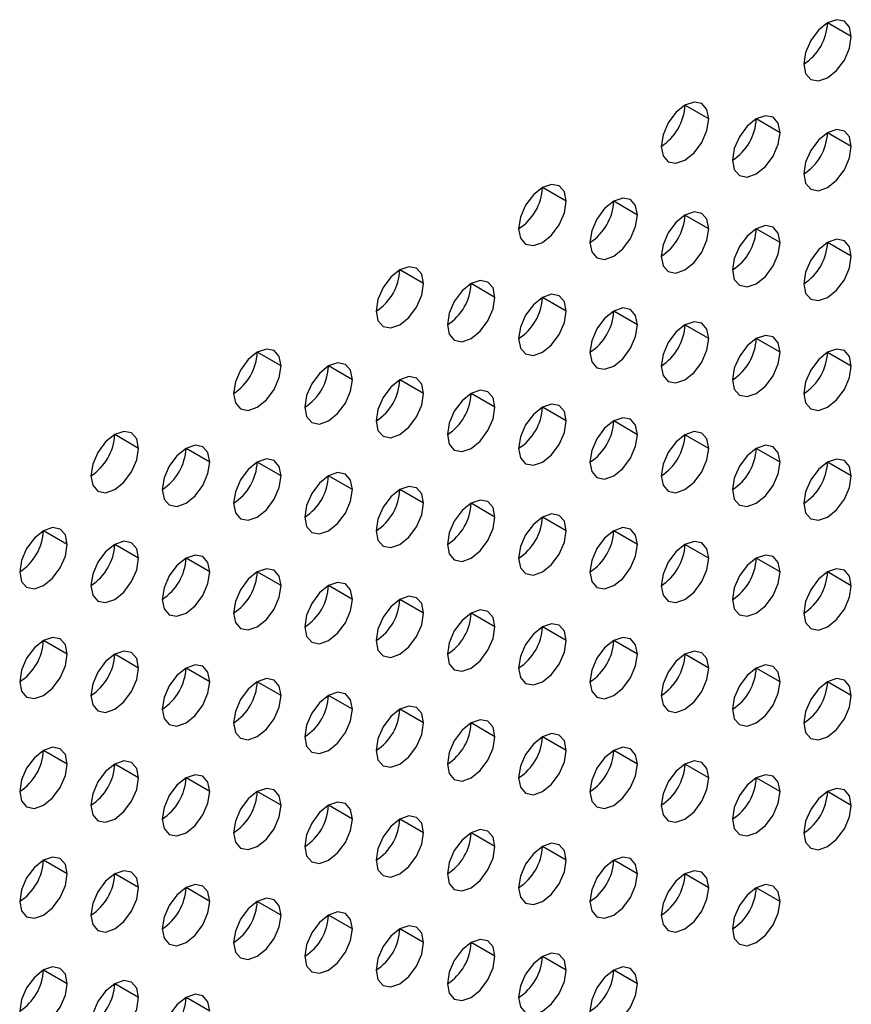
# Model space of a CAD drawing. Header units: millimetres. Extents: x 0 to 1118, y 0 to 864.
# Tile 261 of 397: x 965.64 to 968.12, y 694.39 to 697.32. Entities that reach past the tile are written whole.
import ezdxf

# ---------------------------------------------------------------- set-up
doc = ezdxf.new("R2010")
doc.units = ezdxf.units.MM

msp = doc.modelspace()

# ---------------------------------------------------------------- linework, layer by layer
at = {"color": 7, "linetype": 'Continuous', "lineweight": 25}
for p, q in [((968.1195, 697.267), (968.0488, 697.3078)), ((967.6952, 697.022), (967.6245, 697.0629)), ((967.9074, 696.9812), (967.8366, 697.022)), ((968.1195, 696.9404), (968.0488, 696.9812)), ((967.271, 696.7771), (967.2003, 696.8179)), ((967.4831, 696.7363), (967.4124, 696.7771)), ((967.6952, 696.6954), (967.6245, 696.7362)), ((967.9074, 696.6546), (967.8366, 696.6954)), ((968.1195, 696.6137), (968.0488, 696.6546)), ((966.8467, 696.5322), (966.776, 696.573)), ((967.0588, 696.4914), (966.9881, 696.5322)), ((967.271, 696.4505), (967.2003, 696.4913)), ((967.4831, 696.4097), (967.4124, 696.4505)), ((967.6952, 696.3688), (967.6245, 696.4096)), ((967.9074, 696.328), (967.8366, 696.3688)), ((966.4224, 696.2873), (966.3517, 696.3281)), ((968.1195, 696.2871), (968.0488, 696.3279)), ((966.6346, 696.2464), (966.5639, 696.2873)), ((966.8467, 696.2056), (966.776, 696.2464)), ((967.0588, 696.1647), (966.9881, 696.2056)), ((967.271, 696.1239), (967.2003, 696.1647)), ((967.4831, 696.083), (967.4124, 696.1239)), ((965.9982, 696.0424), (965.9275, 696.0832)), ((967.6952, 696.0422), (967.6245, 696.083)), ((966.2103, 696.0015), (966.1396, 696.0423)), ((967.9074, 696.0013), (967.8366, 696.0422)), ((966.4224, 695.9607), (966.3517, 696.0015)), ((968.1195, 695.9605), (968.0488, 696.0013)), ((966.6346, 695.9198), (966.5639, 695.9606)), ((966.8467, 695.879), (966.776, 695.9198)), ((967.0588, 695.8381), (966.9881, 695.8789)), ((967.271, 695.7973), (967.2003, 695.8381)), ((965.786, 695.7566), (965.7153, 695.7974)), ((967.4831, 695.7564), (967.4124, 695.7972)), ((965.9982, 695.7157), (965.9275, 695.7566)), ((967.6952, 695.7156), (967.6245, 695.7564)), ((966.2103, 695.6749), (966.1396, 695.7157)), ((967.9074, 695.6747), (967.8366, 695.7156)), ((966.4224, 695.634), (966.3517, 695.6749)), ((968.1195, 695.6339), (968.0488, 695.6747)), ((966.6346, 695.5932), (966.5639, 695.634)), ((966.8467, 695.5524), (966.776, 695.5932)), ((967.0588, 695.5115), (966.9881, 695.5523)), ((967.271, 695.4707), (967.2003, 695.5115)), ((965.786, 695.43), (965.7153, 695.4708)), ((967.4831, 695.4298), (967.4124, 695.4706)), ((965.9982, 695.3891), (965.9275, 695.4299)), ((967.6952, 695.389), (967.6245, 695.4298)), ((966.2103, 695.3483), (966.1396, 695.3891)), ((967.9074, 695.3481), (967.8366, 695.3889)), ((966.4224, 695.3074), (966.3517, 695.3482)), ((968.1195, 695.3073), (968.0488, 695.3481)), ((966.6346, 695.2666), (966.5639, 695.3074)), ((966.8467, 695.2257), (966.776, 695.2666)), ((967.0588, 695.1849), (966.9881, 695.2257)), ((967.271, 695.144), (967.2003, 695.1849)), ((965.786, 695.1034), (965.7153, 695.1442)), ((967.4831, 695.1032), (967.4124, 695.144)), ((965.9982, 695.0625), (965.9275, 695.1033)), ((967.6952, 695.0623), (967.6245, 695.1032)), ((966.2103, 695.0217), (966.1396, 695.0625)), ((967.9074, 695.0215), (967.8366, 695.0623)), ((966.4224, 694.9808), (966.3517, 695.0216)), ((968.1195, 694.9807), (968.0488, 695.0215)), ((966.6346, 694.94), (966.5639, 694.9808)), ((966.8467, 694.8991), (966.776, 694.9399)), ((967.0588, 694.8583), (966.9881, 694.8991)), ((967.271, 694.8174), (967.2003, 694.8582)), ((965.786, 694.7767), (965.7153, 694.8176)), ((967.4831, 694.7766), (967.4124, 694.8174)), ((965.9982, 694.7359), (965.9275, 694.7767)), ((967.6952, 694.7357), (967.6245, 694.7766)), ((966.2103, 694.695), (966.1396, 694.7359)), ((967.9074, 694.6949), (967.8366, 694.7357)), ((966.4224, 694.6542), (966.3517, 694.695)), ((966.6346, 694.6133), (966.5639, 694.6542)), ((966.8467, 694.5725), (966.776, 694.6133)), ((967.0588, 694.5317), (966.9881, 694.5725)), ((967.271, 694.4908), (967.2003, 694.5316)), ((965.786, 694.4501), (965.7153, 694.4909)), ((967.4831, 694.45), (967.4124, 694.4908)), ((965.9982, 694.4093), (965.9275, 694.4501)), ((966.2103, 694.3684), (966.1396, 694.4092))]:
    msp.add_line(p, q, dxfattribs=at)
at = {"color": 7, "linetype": 'Continuous', "lineweight": 25, "flags": 128}
for points in [[(968.1195, 697.267), (968.1141, 697.2951), (968.0988, 697.3128), (968.0758, 697.3172), (968.0488, 697.3078), (968.0217, 697.286), (967.9988, 697.255), (967.9835, 697.2197), (967.9781, 697.1853)], [(967.9781, 697.1853), (967.9835, 697.1572), (967.9988, 697.1395), (968.0217, 697.1351), (968.0488, 697.1445), (968.0758, 697.1663), (968.0988, 697.1973), (968.1141, 697.2326), (968.1195, 697.267)], [(967.6952, 697.022), (967.6898, 697.0502), (967.6745, 697.0678), (967.6516, 697.0723), (967.6245, 697.0629), (967.5975, 697.041), (967.5745, 697.0101), (967.5592, 696.9748), (967.5538, 696.9404)], [(967.5538, 696.9404), (967.5592, 696.9123), (967.5745, 696.8946), (967.5975, 696.8902), (967.6245, 696.8996), (967.6516, 696.9214), (967.6745, 696.9524), (967.6898, 696.9877), (967.6952, 697.022)], [(967.9074, 696.9812), (967.902, 697.0093), (967.8866, 697.027), (967.8637, 697.0314), (967.8366, 697.022), (967.8096, 697.0002), (967.7866, 696.9693), (967.7713, 696.9339), (967.7659, 696.8996)], [(968.1195, 696.9404), (968.1141, 696.9685), (968.0988, 696.9861), (968.0758, 696.9906), (968.0488, 696.9812), (968.0217, 696.9593), (967.9988, 696.9284), (967.9835, 696.8931), (967.9781, 696.8587)], [(967.7659, 696.8996), (967.7713, 696.8714), (967.7866, 696.8538), (967.8096, 696.8493), (967.8366, 696.8587), (967.8637, 696.8806), (967.8866, 696.9115), (967.902, 696.9468), (967.9074, 696.9812)], [(967.9781, 696.8587), (967.9835, 696.8306), (967.9988, 696.8129), (968.0217, 696.8085), (968.0488, 696.8179), (968.0758, 696.8397), (968.0988, 696.8707), (968.1141, 696.906), (968.1195, 696.9404)], [(967.271, 696.7771), (967.2656, 696.8053), (967.2503, 696.8229), (967.2273, 696.8274), (967.2003, 696.818), (967.1732, 696.7961), (967.1503, 696.7652), (967.1349, 696.7298), (967.1295, 696.6955)], [(967.4831, 696.7363), (967.4777, 696.7644), (967.4624, 696.7821), (967.4394, 696.7865), (967.4124, 696.7771), (967.3853, 696.7553), (967.3624, 696.7243), (967.3471, 696.689), (967.3417, 696.6546)], [(967.1295, 696.6955), (967.1349, 696.6673), (967.1503, 696.6497), (967.1732, 696.6452), (967.2003, 696.6546), (967.2273, 696.6765), (967.2503, 696.7074), (967.2656, 696.7428), (967.271, 696.7771)], [(967.3417, 696.6546), (967.3471, 696.6265), (967.3624, 696.6089), (967.3853, 696.6044), (967.4124, 696.6138), (967.4394, 696.6356), (967.4624, 696.6666), (967.4777, 696.7019), (967.4831, 696.7363)], [(967.6952, 696.6954), (967.6898, 696.7236), (967.6745, 696.7412), (967.6516, 696.7457), (967.6245, 696.7363), (967.5975, 696.7144), (967.5745, 696.6835), (967.5592, 696.6481), (967.5538, 696.6138)], [(967.5538, 696.6138), (967.5592, 696.5856), (967.5745, 696.568), (967.5975, 696.5635), (967.6245, 696.573), (967.6516, 696.5948), (967.6745, 696.6257), (967.6898, 696.6611), (967.6952, 696.6954)], [(967.9074, 696.6546), (967.902, 696.6827), (967.8866, 696.7004), (967.8637, 696.7048), (967.8366, 696.6954), (967.8096, 696.6736), (967.7866, 696.6426), (967.7713, 696.6073), (967.7659, 696.5729)], [(968.1195, 696.6137), (968.1141, 696.6419), (968.0988, 696.6595), (968.0758, 696.664), (968.0488, 696.6546), (968.0217, 696.6327), (967.9988, 696.6018), (967.9835, 696.5664), (967.9781, 696.5321)], [(967.7659, 696.5729), (967.7713, 696.5448), (967.7866, 696.5272), (967.8096, 696.5227), (967.8366, 696.5321), (967.8637, 696.5539), (967.8866, 696.5849), (967.902, 696.6202), (967.9074, 696.6546)], [(967.9781, 696.5321), (967.9835, 696.504), (967.9988, 696.4863), (968.0217, 696.4819), (968.0488, 696.4913), (968.0758, 696.5131), (968.0988, 696.544), (968.1141, 696.5794), (968.1195, 696.6137)], [(966.8467, 696.5322), (966.8413, 696.5603), (966.826, 696.578), (966.803, 696.5824), (966.776, 696.573), (966.7489, 696.5512), (966.726, 696.5203), (966.7107, 696.4849), (966.7053, 696.4506)], [(966.7053, 696.4506), (966.7107, 696.4224), (966.726, 696.4048), (966.7489, 696.4003), (966.776, 696.4097), (966.803, 696.4316), (966.826, 696.4625), (966.8413, 696.4978), (966.8467, 696.5322)], [(967.0588, 696.4914), (967.0534, 696.5195), (967.0381, 696.5371), (967.0152, 696.5416), (966.9881, 696.5322), (966.9611, 696.5104), (966.9381, 696.4794), (966.9228, 696.4441), (966.9174, 696.4097)], [(966.9174, 696.4097), (966.9228, 696.3816), (966.9381, 696.3639), (966.9611, 696.3595), (966.9881, 696.3689), (967.0152, 696.3907), (967.0381, 696.4217), (967.0534, 696.457), (967.0588, 696.4914)], [(967.271, 696.4505), (967.2656, 696.4786), (967.2503, 696.4963), (967.2273, 696.5007), (967.2003, 696.4913), (967.1732, 696.4695), (967.1503, 696.4386), (967.1349, 696.4032), (967.1295, 696.3689)], [(967.4831, 696.4097), (967.4777, 696.4378), (967.4624, 696.4554), (967.4394, 696.4599), (967.4124, 696.4505), (967.3853, 696.4287), (967.3624, 696.3977), (967.3471, 696.3624), (967.3417, 696.328)], [(967.1295, 696.3689), (967.1349, 696.3407), (967.1503, 696.3231), (967.1732, 696.3186), (967.2003, 696.328), (967.2273, 696.3499), (967.2503, 696.3808), (967.2656, 696.4162), (967.271, 696.4505)], [(967.3417, 696.328), (967.3471, 696.2999), (967.3624, 696.2822), (967.3853, 696.2778), (967.4124, 696.2872), (967.4394, 696.309), (967.4624, 696.34), (967.4777, 696.3753), (967.4831, 696.4097)], [(967.6952, 696.3688), (967.6898, 696.397), (967.6745, 696.4146), (967.6516, 696.4191), (967.6245, 696.4096), (967.5975, 696.3878), (967.5745, 696.3569), (967.5592, 696.3215), (967.5538, 696.2872)], [(967.5538, 696.2872), (967.5592, 696.259), (967.5745, 696.2414), (967.5975, 696.2369), (967.6245, 696.2463), (967.6516, 696.2682), (967.6745, 696.2991), (967.6898, 696.3345), (967.6952, 696.3688)], [(967.9074, 696.328), (967.902, 696.3561), (967.8866, 696.3737), (967.8637, 696.3782), (967.8366, 696.3688), (967.8096, 696.347), (967.7866, 696.316), (967.7713, 696.2807), (967.7659, 696.2463)], [(966.4224, 696.2873), (966.4171, 696.3154), (966.4017, 696.3331), (966.3788, 696.3375), (966.3517, 696.3281), (966.3247, 696.3063), (966.3017, 696.2753), (966.2864, 696.24), (966.281, 696.2056)], [(967.7659, 696.2463), (967.7713, 696.2182), (967.7866, 696.2005), (967.8096, 696.1961), (967.8366, 696.2055), (967.8637, 696.2273), (967.8866, 696.2583), (967.902, 696.2936), (967.9074, 696.328)], [(968.1195, 696.2871), (968.1141, 696.3153), (968.0988, 696.3329), (968.0758, 696.3374), (968.0488, 696.328), (968.0217, 696.3061), (967.9988, 696.2752), (967.9835, 696.2398), (967.9781, 696.2055)], [(966.281, 696.2056), (966.2864, 696.1775), (966.3017, 696.1599), (966.3247, 696.1554), (966.3517, 696.1648), (966.3788, 696.1866), (966.4017, 696.2176), (966.4171, 696.2529), (966.4224, 696.2873)], [(966.6346, 696.2464), (966.6292, 696.2746), (966.6139, 696.2922), (966.5909, 696.2967), (966.5639, 696.2873), (966.5368, 696.2654), (966.5139, 696.2345), (966.4985, 696.1991), (966.4931, 696.1648)], [(967.9781, 696.2055), (967.9835, 696.1773), (967.9988, 696.1597), (968.0217, 696.1552), (968.0488, 696.1646), (968.0758, 696.1865), (968.0988, 696.2174), (968.1141, 696.2528), (968.1195, 696.2871)], [(966.8467, 696.2056), (966.8413, 696.2337), (966.826, 696.2514), (966.803, 696.2558), (966.776, 696.2464), (966.7489, 696.2246), (966.726, 696.1936), (966.7107, 696.1583), (966.7053, 696.1239)], [(966.4931, 696.1648), (966.4985, 696.1367), (966.5139, 696.119), (966.5368, 696.1146), (966.5639, 696.124), (966.5909, 696.1458), (966.6139, 696.1767), (966.6292, 696.2121), (966.6346, 696.2464)], [(966.7053, 696.1239), (966.7107, 696.0958), (966.726, 696.0782), (966.7489, 696.0737), (966.776, 696.0831), (966.803, 696.1049), (966.826, 696.1359), (966.8413, 696.1712), (966.8467, 696.2056)], [(967.0588, 696.1647), (967.0534, 696.1929), (967.0381, 696.2105), (967.0152, 696.215), (966.9881, 696.2056), (966.9611, 696.1837), (966.9381, 696.1528), (966.9228, 696.1175), (966.9174, 696.0831)], [(966.9174, 696.0831), (966.9228, 696.055), (966.9381, 696.0373), (966.9611, 696.0329), (966.9881, 696.0423), (967.0152, 696.0641), (967.0381, 696.095), (967.0534, 696.1304), (967.0588, 696.1647)], [(967.271, 696.1239), (967.2656, 696.152), (967.2503, 696.1697), (967.2273, 696.1741), (967.2003, 696.1647), (967.1732, 696.1429), (967.1503, 696.1119), (967.1349, 696.0766), (967.1295, 696.0422)], [(967.4831, 696.083), (967.4777, 696.1112), (967.4624, 696.1288), (967.4394, 696.1333), (967.4124, 696.1239), (967.3853, 696.102), (967.3624, 696.0711), (967.3471, 696.0358), (967.3417, 696.0014)], [(967.1295, 696.0422), (967.1349, 696.0141), (967.1503, 695.9965), (967.1732, 695.992), (967.2003, 696.0014), (967.2273, 696.0233), (967.2503, 696.0542), (967.2656, 696.0895), (967.271, 696.1239)], [(965.9982, 696.0424), (965.9928, 696.0705), (965.9775, 696.0881), (965.9545, 696.0926), (965.9275, 696.0832), (965.9004, 696.0614), (965.8775, 696.0304), (965.8621, 695.9951), (965.8568, 695.9607)], [(967.3417, 696.0014), (967.3471, 695.9733), (967.3624, 695.9556), (967.3853, 695.9512), (967.4124, 695.9606), (967.4394, 695.9824), (967.4624, 696.0133), (967.4777, 696.0487), (967.4831, 696.083)], [(967.6952, 696.0422), (967.6898, 696.0703), (967.6745, 696.088), (967.6516, 696.0924), (967.6245, 696.083), (967.5975, 696.0612), (967.5745, 696.0303), (967.5592, 695.9949), (967.5538, 695.9606)], [(966.2103, 696.0015), (966.2049, 696.0296), (966.1896, 696.0473), (966.1667, 696.0517), (966.1396, 696.0423), (966.1125, 696.0205), (966.0896, 695.9896), (966.0743, 695.9542), (966.0689, 695.9199)], [(967.9074, 696.0013), (967.902, 696.0295), (967.8866, 696.0471), (967.8637, 696.0516), (967.8366, 696.0422), (967.8096, 696.0203), (967.7866, 695.9894), (967.7713, 695.9541), (967.7659, 695.9197)], [(965.8568, 695.9607), (965.8621, 695.9326), (965.8775, 695.9149), (965.9004, 695.9105), (965.9275, 695.9199), (965.9545, 695.9417), (965.9775, 695.9727), (965.9928, 696.008), (965.9982, 696.0424)], [(967.5538, 695.9606), (967.5592, 695.9324), (967.5745, 695.9148), (967.5975, 695.9103), (967.6245, 695.9197), (967.6516, 695.9416), (967.6745, 695.9725), (967.6898, 696.0078), (967.6952, 696.0422)], [(966.0689, 695.9199), (966.0743, 695.8917), (966.0896, 695.8741), (966.1125, 695.8696), (966.1396, 695.879), (966.1667, 695.9009), (966.1896, 695.9318), (966.2049, 695.9672), (966.2103, 696.0015)], [(966.4224, 695.9607), (966.4171, 695.9888), (966.4017, 696.0064), (966.3788, 696.0109), (966.3517, 696.0015), (966.3247, 695.9797), (966.3017, 695.9487), (966.2864, 695.9134), (966.281, 695.879)], [(967.7659, 695.9197), (967.7713, 695.8916), (967.7866, 695.8739), (967.8096, 695.8695), (967.8366, 695.8789), (967.8637, 695.9007), (967.8866, 695.9317), (967.902, 695.967), (967.9074, 696.0013)], [(968.1195, 695.9605), (968.1141, 695.9886), (968.0988, 696.0063), (968.0758, 696.0107), (968.0488, 696.0013), (968.0217, 695.9795), (967.9988, 695.9486), (967.9835, 695.9132), (967.9781, 695.8789)], [(966.281, 695.879), (966.2864, 695.8509), (966.3017, 695.8332), (966.3247, 695.8288), (966.3517, 695.8382), (966.3788, 695.86), (966.4017, 695.891), (966.4171, 695.9263), (966.4224, 695.9607)], [(966.6346, 695.9198), (966.6292, 695.948), (966.6139, 695.9656), (966.5909, 695.9701), (966.5639, 695.9606), (966.5368, 695.9388), (966.5139, 695.9079), (966.4985, 695.8725), (966.4931, 695.8382)], [(967.9781, 695.8789), (967.9835, 695.8507), (967.9988, 695.8331), (968.0217, 695.8286), (968.0488, 695.838), (968.0758, 695.8599), (968.0988, 695.8908), (968.1141, 695.9261), (968.1195, 695.9605)], [(966.8467, 695.879), (966.8413, 695.9071), (966.826, 695.9248), (966.803, 695.9292), (966.776, 695.9198), (966.7489, 695.898), (966.726, 695.867), (966.7107, 695.8317), (966.7053, 695.7973)], [(966.4931, 695.8382), (966.4985, 695.81), (966.5139, 695.7924), (966.5368, 695.7879), (966.5639, 695.7973), (966.5909, 695.8192), (966.6139, 695.8501), (966.6292, 695.8855), (966.6346, 695.9198)], [(966.7053, 695.7973), (966.7107, 695.7692), (966.726, 695.7515), (966.7489, 695.7471), (966.776, 695.7565), (966.803, 695.7783), (966.826, 695.8093), (966.8413, 695.8446), (966.8467, 695.879)], [(967.0588, 695.8381), (967.0534, 695.8663), (967.0381, 695.8839), (967.0152, 695.8884), (966.9881, 695.879), (966.9611, 695.8571), (966.9381, 695.8262), (966.9228, 695.7908), (966.9174, 695.7565)], [(967.271, 695.7973), (967.2656, 695.8254), (967.2503, 695.8431), (967.2273, 695.8475), (967.2003, 695.8381), (967.1732, 695.8163), (967.1503, 695.7853), (967.1349, 695.75), (967.1295, 695.7156)], [(966.9174, 695.7565), (966.9228, 695.7283), (966.9381, 695.7107), (966.9611, 695.7062), (966.9881, 695.7156), (967.0152, 695.7375), (967.0381, 695.7684), (967.0534, 695.8038), (967.0588, 695.8381)], [(965.786, 695.7566), (965.7807, 695.7847), (965.7653, 695.8024), (965.7424, 695.8068), (965.7153, 695.7974), (965.6883, 695.7756), (965.6653, 695.7446), (965.65, 695.7093), (965.6446, 695.6749)], [(967.1295, 695.7156), (967.1349, 695.6875), (967.1503, 695.6699), (967.1732, 695.6654), (967.2003, 695.6748), (967.2273, 695.6966), (967.2503, 695.7276), (967.2656, 695.7629), (967.271, 695.7973)], [(967.4831, 695.7564), (967.4777, 695.7846), (967.4624, 695.8022), (967.4394, 695.8067), (967.4124, 695.7973), (967.3853, 695.7754), (967.3624, 695.7445), (967.3471, 695.7091), (967.3417, 695.6748)], [(965.6446, 695.6749), (965.65, 695.6468), (965.6653, 695.6292), (965.6883, 695.6247), (965.7153, 695.6341), (965.7424, 695.6559), (965.7653, 695.6869), (965.7807, 695.7222), (965.786, 695.7566)], [(965.9982, 695.7157), (965.9928, 695.7439), (965.9775, 695.7615), (965.9545, 695.766), (965.9275, 695.7566), (965.9004, 695.7347), (965.8775, 695.7038), (965.8621, 695.6685), (965.8568, 695.6341)], [(967.3417, 695.6748), (967.3471, 695.6466), (967.3624, 695.629), (967.3853, 695.6245), (967.4124, 695.634), (967.4394, 695.6558), (967.4624, 695.6867), (967.4777, 695.7221), (967.4831, 695.7564)], [(967.6952, 695.7156), (967.6898, 695.7437), (967.6745, 695.7614), (967.6516, 695.7658), (967.6245, 695.7564), (967.5975, 695.7346), (967.5745, 695.7036), (967.5592, 695.6683), (967.5538, 695.6339)], [(966.2103, 695.6749), (966.2049, 695.703), (966.1896, 695.7207), (966.1667, 695.7251), (966.1396, 695.7157), (966.1125, 695.6939), (966.0896, 695.6629), (966.0743, 695.6276), (966.0689, 695.5933)], [(967.9074, 695.6747), (967.902, 695.7029), (967.8866, 695.7205), (967.8637, 695.725), (967.8366, 695.7156), (967.8096, 695.6937), (967.7866, 695.6628), (967.7713, 695.6274), (967.7659, 695.5931)], [(965.8568, 695.6341), (965.8621, 695.606), (965.8775, 695.5883), (965.9004, 695.5839), (965.9275, 695.5933), (965.9545, 695.6151), (965.9775, 695.646), (965.9928, 695.6814), (965.9982, 695.7157)], [(967.5538, 695.6339), (967.5592, 695.6058), (967.5745, 695.5882), (967.5975, 695.5837), (967.6245, 695.5931), (967.6516, 695.6149), (967.6745, 695.6459), (967.6898, 695.6812), (967.6952, 695.7156)], [(966.0689, 695.5933), (966.0743, 695.5651), (966.0896, 695.5475), (966.1125, 695.543), (966.1396, 695.5524), (966.1667, 695.5743), (966.1896, 695.6052), (966.2049, 695.6405), (966.2103, 695.6749)], [(966.4224, 695.634), (966.4171, 695.6622), (966.4017, 695.6798), (966.3788, 695.6843), (966.3517, 695.6749), (966.3247, 695.653), (966.3017, 695.6221), (966.2864, 695.5868), (966.281, 695.5524)], [(967.7659, 695.5931), (967.7713, 695.565), (967.7866, 695.5473), (967.8096, 695.5429), (967.8366, 695.5523), (967.8637, 695.5741), (967.8866, 695.605), (967.902, 695.6404), (967.9074, 695.6747)], [(968.1195, 695.6339), (968.1141, 695.662), (968.0988, 695.6797), (968.0758, 695.6841), (968.0488, 695.6747), (968.0217, 695.6529), (967.9988, 695.6219), (967.9835, 695.5866), (967.9781, 695.5522)], [(966.6346, 695.5932), (966.6292, 695.6213), (966.6139, 695.639), (966.5909, 695.6434), (966.5639, 695.634), (966.5368, 695.6122), (966.5139, 695.5813), (966.4985, 695.5459), (966.4931, 695.5116)], [(966.281, 695.5524), (966.2864, 695.5243), (966.3017, 695.5066), (966.3247, 695.5022), (966.3517, 695.5116), (966.3788, 695.5334), (966.4017, 695.5644), (966.4171, 695.5997), (966.4224, 695.634)], [(967.9781, 695.5522), (967.9835, 695.5241), (967.9988, 695.5065), (968.0217, 695.502), (968.0488, 695.5114), (968.0758, 695.5332), (968.0988, 695.5642), (968.1141, 695.5995), (968.1195, 695.6339)], [(966.4931, 695.5116), (966.4985, 695.4834), (966.5139, 695.4658), (966.5368, 695.4613), (966.5639, 695.4707), (966.5909, 695.4926), (966.6139, 695.5235), (966.6292, 695.5588), (966.6346, 695.5932)], [(966.8467, 695.5524), (966.8413, 695.5805), (966.826, 695.5981), (966.803, 695.6026), (966.776, 695.5932), (966.7489, 695.5713), (966.726, 695.5404), (966.7107, 695.5051), (966.7053, 695.4707)], [(966.7053, 695.4707), (966.7107, 695.4426), (966.726, 695.4249), (966.7489, 695.4205), (966.776, 695.4299), (966.803, 695.4517), (966.826, 695.4827), (966.8413, 695.518), (966.8467, 695.5524)], [(967.0588, 695.5115), (967.0534, 695.5396), (967.0381, 695.5573), (967.0152, 695.5617), (966.9881, 695.5523), (966.9611, 695.5305), (966.9381, 695.4996), (966.9228, 695.4642), (966.9174, 695.4299)], [(967.271, 695.4707), (967.2656, 695.4988), (967.2503, 695.5164), (967.2273, 695.5209), (967.2003, 695.5115), (967.1732, 695.4897), (967.1503, 695.4587), (967.1349, 695.4234), (967.1295, 695.389)], [(966.9174, 695.4299), (966.9228, 695.4017), (966.9381, 695.3841), (966.9611, 695.3796), (966.9881, 695.389), (967.0152, 695.4109), (967.0381, 695.4418), (967.0534, 695.4772), (967.0588, 695.5115)], [(965.786, 695.43), (965.7807, 695.4581), (965.7653, 695.4758), (965.7424, 695.4802), (965.7153, 695.4708), (965.6883, 695.449), (965.6653, 695.418), (965.65, 695.3827), (965.6446, 695.3483)], [(967.1295, 695.389), (967.1349, 695.3609), (967.1503, 695.3432), (967.1732, 695.3388), (967.2003, 695.3482), (967.2273, 695.37), (967.2503, 695.401), (967.2656, 695.4363), (967.271, 695.4707)], [(967.4831, 695.4298), (967.4777, 695.458), (967.4624, 695.4756), (967.4394, 695.4801), (967.4124, 695.4706), (967.3853, 695.4488), (967.3624, 695.4179), (967.3471, 695.3825), (967.3417, 695.3482)], [(965.9982, 695.3891), (965.9928, 695.4173), (965.9775, 695.4349), (965.9545, 695.4394), (965.9275, 695.43), (965.9004, 695.4081), (965.8775, 695.3772), (965.8621, 695.3418), (965.8568, 695.3075)], [(967.6952, 695.389), (967.6898, 695.4171), (967.6745, 695.4347), (967.6516, 695.4392), (967.6245, 695.4298), (967.5975, 695.408), (967.5745, 695.377), (967.5592, 695.3417), (967.5538, 695.3073)], [(965.6446, 695.3483), (965.65, 695.3202), (965.6653, 695.3025), (965.6883, 695.2981), (965.7153, 695.3075), (965.7424, 695.3293), (965.7653, 695.3603), (965.7807, 695.3956), (965.786, 695.43)], [(967.3417, 695.3482), (967.3471, 695.32), (967.3624, 695.3024), (967.3853, 695.2979), (967.4124, 695.3073), (967.4394, 695.3292), (967.4624, 695.3601), (967.4777, 695.3955), (967.4831, 695.4298)], [(965.8568, 695.3075), (965.8621, 695.2793), (965.8775, 695.2617), (965.9004, 695.2572), (965.9275, 695.2666), (965.9545, 695.2885), (965.9775, 695.3194), (965.9928, 695.3548), (965.9982, 695.3891)], [(966.2103, 695.3483), (966.2049, 695.3764), (966.1896, 695.3941), (966.1667, 695.3985), (966.1396, 695.3891), (966.1125, 695.3673), (966.0896, 695.3363), (966.0743, 695.301), (966.0689, 695.2666)], [(967.5538, 695.3073), (967.5592, 695.2792), (967.5745, 695.2615), (967.5975, 695.2571), (967.6245, 695.2665), (967.6516, 695.2883), (967.6745, 695.3193), (967.6898, 695.3546), (967.6952, 695.389)], [(967.9074, 695.3481), (967.902, 695.3763), (967.8866, 695.3939), (967.8637, 695.3984), (967.8366, 695.389), (967.8096, 695.3671), (967.7866, 695.3362), (967.7713, 695.3008), (967.7659, 695.2665)], [(966.0689, 695.2666), (966.0743, 695.2385), (966.0896, 695.2209), (966.1125, 695.2164), (966.1396, 695.2258), (966.1667, 695.2476), (966.1896, 695.2786), (966.2049, 695.3139), (966.2103, 695.3483)], [(966.4224, 695.3074), (966.4171, 695.3356), (966.4017, 695.3532), (966.3788, 695.3577), (966.3517, 695.3483), (966.3247, 695.3264), (966.3017, 695.2955), (966.2864, 695.2601), (966.281, 695.2258)], [(967.7659, 695.2665), (967.7713, 695.2383), (967.7866, 695.2207), (967.8096, 695.2162), (967.8366, 695.2256), (967.8637, 695.2475), (967.8866, 695.2784), (967.902, 695.3138), (967.9074, 695.3481)], [(968.1195, 695.3073), (968.1141, 695.3354), (968.0988, 695.3531), (968.0758, 695.3575), (968.0488, 695.3481), (968.0217, 695.3263), (967.9988, 695.2953), (967.9835, 695.26), (967.9781, 695.2256)], [(966.6346, 695.2666), (966.6292, 695.2947), (966.6139, 695.3124), (966.5909, 695.3168), (966.5639, 695.3074), (966.5368, 695.2856), (966.5139, 695.2546), (966.4985, 695.2193), (966.4931, 695.1849)], [(966.281, 695.2258), (966.2864, 695.1976), (966.3017, 695.18), (966.3247, 695.1755), (966.3517, 695.185), (966.3788, 695.2068), (966.4017, 695.2377), (966.4171, 695.2731), (966.4224, 695.3074)], [(967.9781, 695.2256), (967.9835, 695.1975), (967.9988, 695.1798), (968.0217, 695.1754), (968.0488, 695.1848), (968.0758, 695.2066), (968.0988, 695.2376), (968.1141, 695.2729), (968.1195, 695.3073)], [(966.4931, 695.1849), (966.4985, 695.1568), (966.5139, 695.1392), (966.5368, 695.1347), (966.5639, 695.1441), (966.5909, 695.1659), (966.6139, 695.1969), (966.6292, 695.2322), (966.6346, 695.2666)], [(966.8467, 695.2257), (966.8413, 695.2539), (966.826, 695.2715), (966.803, 695.276), (966.776, 695.2666), (966.7489, 695.2447), (966.726, 695.2138), (966.7107, 695.1784), (966.7053, 695.1441)], [(966.7053, 695.1441), (966.7107, 695.116), (966.726, 695.0983), (966.7489, 695.0939), (966.776, 695.1033), (966.803, 695.1251), (966.826, 695.156), (966.8413, 695.1914), (966.8467, 695.2257)], [(967.0588, 695.1849), (967.0534, 695.213), (967.0381, 695.2307), (967.0152, 695.2351), (966.9881, 695.2257), (966.9611, 695.2039), (966.9381, 695.1729), (966.9228, 695.1376), (966.9174, 695.1032)], [(966.9174, 695.1032), (966.9228, 695.0751), (966.9381, 695.0575), (966.9611, 695.053), (966.9881, 695.0624), (967.0152, 695.0843), (967.0381, 695.1152), (967.0534, 695.1505), (967.0588, 695.1849)], [(967.271, 695.144), (967.2656, 695.1722), (967.2503, 695.1898), (967.2273, 695.1943), (967.2003, 695.1849), (967.1732, 695.163), (967.1503, 695.1321), (967.1349, 695.0968), (967.1295, 695.0624)], [(965.786, 695.1034), (965.7807, 695.1315), (965.7653, 695.1491), (965.7424, 695.1536), (965.7153, 695.1442), (965.6883, 695.1224), (965.6653, 695.0914), (965.65, 695.0561), (965.6446, 695.0217)], [(967.1295, 695.0624), (967.1349, 695.0343), (967.1503, 695.0166), (967.1732, 695.0122), (967.2003, 695.0216), (967.2273, 695.0434), (967.2503, 695.0743), (967.2656, 695.1097), (967.271, 695.144)], [(967.4831, 695.1032), (967.4777, 695.1313), (967.4624, 695.149), (967.4394, 695.1534), (967.4124, 695.144), (967.3853, 695.1222), (967.3624, 695.0912), (967.3471, 695.0559), (967.3417, 695.0216)], [(965.9982, 695.0625), (965.9928, 695.0906), (965.9775, 695.1083), (965.9545, 695.1127), (965.9275, 695.1033), (965.9004, 695.0815), (965.8775, 695.0506), (965.8621, 695.0152), (965.8568, 694.9809)], [(967.6952, 695.0623), (967.6898, 695.0905), (967.6745, 695.1081), (967.6516, 695.1126), (967.6245, 695.1032), (967.5975, 695.0813), (967.5745, 695.0504), (967.5592, 695.0151), (967.5538, 694.9807)], [(965.6446, 695.0217), (965.65, 694.9936), (965.6653, 694.9759), (965.6883, 694.9715), (965.7153, 694.9809), (965.7424, 695.0027), (965.7653, 695.0337), (965.7807, 695.069), (965.786, 695.1034)], [(967.3417, 695.0216), (967.3471, 694.9934), (967.3624, 694.9758), (967.3853, 694.9713), (967.4124, 694.9807), (967.4394, 695.0026), (967.4624, 695.0335), (967.4777, 695.0688), (967.4831, 695.1032)], [(965.8568, 694.9809), (965.8621, 694.9527), (965.8775, 694.9351), (965.9004, 694.9306), (965.9275, 694.94), (965.9545, 694.9619), (965.9775, 694.9928), (965.9928, 695.0282), (965.9982, 695.0625)], [(966.2103, 695.0217), (966.2049, 695.0498), (966.1896, 695.0674), (966.1667, 695.0719), (966.1396, 695.0625), (966.1125, 695.0407), (966.0896, 695.0097), (966.0743, 694.9744), (966.0689, 694.94)], [(967.5538, 694.9807), (967.5592, 694.9526), (967.5745, 694.9349), (967.5975, 694.9305), (967.6245, 694.9399), (967.6516, 694.9617), (967.6745, 694.9927), (967.6898, 695.028), (967.6952, 695.0623)], [(967.9074, 695.0215), (967.902, 695.0496), (967.8866, 695.0673), (967.8637, 695.0717), (967.8366, 695.0623), (967.8096, 695.0405), (967.7866, 695.0096), (967.7713, 694.9742), (967.7659, 694.9399)], [(966.0689, 694.94), (966.0743, 694.9119), (966.0896, 694.8942), (966.1125, 694.8898), (966.1396, 694.8992), (966.1667, 694.921), (966.1896, 694.952), (966.2049, 694.9873), (966.2103, 695.0217)], [(966.4224, 694.9808), (966.4171, 695.009), (966.4017, 695.0266), (966.3788, 695.0311), (966.3517, 695.0216), (966.3247, 694.9998), (966.3017, 694.9689), (966.2864, 694.9335), (966.281, 694.8992)], [(967.7659, 694.9399), (967.7713, 694.9117), (967.7866, 694.8941), (967.8096, 694.8896), (967.8366, 694.899), (967.8637, 694.9209), (967.8866, 694.9518), (967.902, 694.9871), (967.9074, 695.0215)], [(968.1195, 694.9807), (968.1141, 695.0088), (968.0988, 695.0264), (968.0758, 695.0309), (968.0488, 695.0215), (968.0217, 694.9997), (967.9988, 694.9687), (967.9835, 694.9334), (967.9781, 694.899)], [(966.281, 694.8992), (966.2864, 694.871), (966.3017, 694.8534), (966.3247, 694.8489), (966.3517, 694.8583), (966.3788, 694.8802), (966.4017, 694.9111), (966.4171, 694.9465), (966.4224, 694.9808)], [(966.6346, 694.94), (966.6292, 694.9681), (966.6139, 694.9857), (966.5909, 694.9902), (966.5639, 694.9808), (966.5368, 694.959), (966.5139, 694.928), (966.4985, 694.8927), (966.4931, 694.8583)], [(967.9781, 694.899), (967.9835, 694.8709), (967.9988, 694.8532), (968.0217, 694.8488), (968.0488, 694.8582), (968.0758, 694.88), (968.0988, 694.911), (968.1141, 694.9463), (968.1195, 694.9807)], [(966.4931, 694.8583), (966.4985, 694.8302), (966.5139, 694.8125), (966.5368, 694.8081), (966.5639, 694.8175), (966.5909, 694.8393), (966.6139, 694.8703), (966.6292, 694.9056), (966.6346, 694.94)], [(966.8467, 694.8991), (966.8413, 694.9273), (966.826, 694.9449), (966.803, 694.9494), (966.776, 694.94), (966.7489, 694.9181), (966.726, 694.8872), (966.7107, 694.8518), (966.7053, 694.8175)], [(967.0588, 694.8583), (967.0534, 694.8864), (967.0381, 694.9041), (967.0152, 694.9085), (966.9881, 694.8991), (966.9611, 694.8773), (966.9381, 694.8463), (966.9228, 694.811), (966.9174, 694.7766)], [(966.7053, 694.8175), (966.7107, 694.7893), (966.726, 694.7717), (966.7489, 694.7672), (966.776, 694.7766), (966.803, 694.7985), (966.826, 694.8294), (966.8413, 694.8648), (966.8467, 694.8991)], [(966.9174, 694.7766), (966.9228, 694.7485), (966.9381, 694.7308), (966.9611, 694.7264), (966.9881, 694.7358), (967.0152, 694.7576), (967.0381, 694.7886), (967.0534, 694.8239), (967.0588, 694.8583)], [(967.271, 694.8174), (967.2656, 694.8456), (967.2503, 694.8632), (967.2273, 694.8677), (967.2003, 694.8583), (967.1732, 694.8364), (967.1503, 694.8055), (967.1349, 694.7701), (967.1295, 694.7358)], [(965.786, 694.7767), (965.7807, 694.8049), (965.7653, 694.8225), (965.7424, 694.827), (965.7153, 694.8176), (965.6883, 694.7957), (965.6653, 694.7648), (965.65, 694.7295), (965.6446, 694.6951)], [(967.1295, 694.7358), (967.1349, 694.7076), (967.1503, 694.69), (967.1732, 694.6855), (967.2003, 694.695), (967.2273, 694.7168), (967.2503, 694.7477), (967.2656, 694.7831), (967.271, 694.8174)], [(967.4831, 694.7766), (967.4777, 694.8047), (967.4624, 694.8224), (967.4394, 694.8268), (967.4124, 694.8174), (967.3853, 694.7956), (967.3624, 694.7646), (967.3471, 694.7293), (967.3417, 694.6949)], [(965.9982, 694.7359), (965.9928, 694.764), (965.9775, 694.7817), (965.9545, 694.7861), (965.9275, 694.7767), (965.9004, 694.7549), (965.8775, 694.7239), (965.8621, 694.6886), (965.8568, 694.6542)], [(965.6446, 694.6951), (965.65, 694.667), (965.6653, 694.6493), (965.6883, 694.6449), (965.7153, 694.6543), (965.7424, 694.6761), (965.7653, 694.707), (965.7807, 694.7424), (965.786, 694.7767)], [(967.3417, 694.6949), (967.3471, 694.6668), (967.3624, 694.6492), (967.3853, 694.6447), (967.4124, 694.6541), (967.4394, 694.6759), (967.4624, 694.7069), (967.4777, 694.7422), (967.4831, 694.7766)], [(967.6952, 694.7357), (967.6898, 694.7639), (967.6745, 694.7815), (967.6516, 694.786), (967.6245, 694.7766), (967.5975, 694.7547), (967.5745, 694.7238), (967.5592, 694.6884), (967.5538, 694.6541)], [(965.8568, 694.6542), (965.8621, 694.6261), (965.8775, 694.6085), (965.9004, 694.604), (965.9275, 694.6134), (965.9545, 694.6353), (965.9775, 694.6662), (965.9928, 694.7015), (965.9982, 694.7359)], [(966.2103, 694.695), (966.2049, 694.7232), (966.1896, 694.7408), (966.1667, 694.7453), (966.1396, 694.7359), (966.1125, 694.714), (966.0896, 694.6831), (966.0743, 694.6478), (966.0689, 694.6134)], [(967.5538, 694.6541), (967.5592, 694.626), (967.5745, 694.6083), (967.5975, 694.6039), (967.6245, 694.6133), (967.6516, 694.6351), (967.6745, 694.666), (967.6898, 694.7014), (967.6952, 694.7357)], [(967.9074, 694.6949), (967.902, 694.723), (967.8866, 694.7407), (967.8637, 694.7451), (967.8366, 694.7357), (967.8096, 694.7139), (967.7866, 694.6829), (967.7713, 694.6476), (967.7659, 694.6132)], [(966.4224, 694.6542), (966.4171, 694.6823), (966.4017, 694.7), (966.3788, 694.7044), (966.3517, 694.695), (966.3247, 694.6732), (966.3017, 694.6423), (966.2864, 694.6069), (966.281, 694.5726)], [(966.0689, 694.6134), (966.0743, 694.5853), (966.0896, 694.5676), (966.1125, 694.5632), (966.1396, 694.5726), (966.1667, 694.5944), (966.1896, 694.6253), (966.2049, 694.6607), (966.2103, 694.695)], [(967.7659, 694.6132), (967.7713, 694.5851), (967.7866, 694.5675), (967.8096, 694.563), (967.8366, 694.5724), (967.8637, 694.5942), (967.8866, 694.6252), (967.902, 694.6605), (967.9074, 694.6949)], [(966.281, 694.5726), (966.2864, 694.5444), (966.3017, 694.5268), (966.3247, 694.5223), (966.3517, 694.5317), (966.3788, 694.5536), (966.4017, 694.5845), (966.4171, 694.6198), (966.4224, 694.6542)], [(966.6346, 694.6133), (966.6292, 694.6415), (966.6139, 694.6591), (966.5909, 694.6636), (966.5639, 694.6542), (966.5368, 694.6323), (966.5139, 694.6014), (966.4985, 694.5661), (966.4931, 694.5317)], [(966.4931, 694.5317), (966.4985, 694.5036), (966.5139, 694.4859), (966.5368, 694.4815), (966.5639, 694.4909), (966.5909, 694.5127), (966.6139, 694.5437), (966.6292, 694.579), (966.6346, 694.6133)], [(966.8467, 694.5725), (966.8413, 694.6006), (966.826, 694.6183), (966.803, 694.6227), (966.776, 694.6133), (966.7489, 694.5915), (966.726, 694.5606), (966.7107, 694.5252), (966.7053, 694.4909)], [(967.0588, 694.5317), (967.0534, 694.5598), (967.0381, 694.5774), (967.0152, 694.5819), (966.9881, 694.5725), (966.9611, 694.5507), (966.9381, 694.5197), (966.9228, 694.4844), (966.9174, 694.45)], [(966.7053, 694.4909), (966.7107, 694.4627), (966.726, 694.4451), (966.7489, 694.4406), (966.776, 694.45), (966.803, 694.4719), (966.826, 694.5028), (966.8413, 694.5381), (966.8467, 694.5725)], [(966.9174, 694.45), (966.9228, 694.4219), (966.9381, 694.4042), (966.9611, 694.3998), (966.9881, 694.4092), (967.0152, 694.431), (967.0381, 694.462), (967.0534, 694.4973), (967.0588, 694.5317)], [(967.271, 694.4908), (967.2656, 694.5189), (967.2503, 694.5366), (967.2273, 694.541), (967.2003, 694.5316), (967.1732, 694.5098), (967.1503, 694.4789), (967.1349, 694.4435), (967.1295, 694.4092)], [(965.786, 694.4501), (965.7807, 694.4783), (965.7653, 694.4959), (965.7424, 694.5004), (965.7153, 694.491), (965.6883, 694.4691), (965.6653, 694.4382), (965.65, 694.4028), (965.6446, 694.3685)], [(967.4831, 694.45), (967.4777, 694.4781), (967.4624, 694.4957), (967.4394, 694.5002), (967.4124, 694.4908), (967.3853, 694.469), (967.3624, 694.438), (967.3471, 694.4027), (967.3417, 694.3683)], [(967.1295, 694.4092), (967.1349, 694.381), (967.1503, 694.3634), (967.1732, 694.3589), (967.2003, 694.3683), (967.2273, 694.3902), (967.2503, 694.4211), (967.2656, 694.4565), (967.271, 694.4908)], [(965.6446, 694.3685), (965.65, 694.3403), (965.6653, 694.3227), (965.6883, 694.3182), (965.7153, 694.3276), (965.7424, 694.3495), (965.7653, 694.3804), (965.7807, 694.4158), (965.786, 694.4501)], [(965.9982, 694.4093), (965.9928, 694.4374), (965.9775, 694.4551), (965.9545, 694.4595), (965.9275, 694.4501), (965.9004, 694.4283), (965.8775, 694.3973), (965.8621, 694.362), (965.8568, 694.3276)], [(967.3417, 694.3683), (967.3471, 694.3402), (967.3624, 694.3225), (967.3853, 694.3181), (967.4124, 694.3275), (967.4394, 694.3493), (967.4624, 694.3803), (967.4777, 694.4156), (967.4831, 694.45)], [(965.8568, 694.3276), (965.8621, 694.2995), (965.8775, 694.2819), (965.9004, 694.2774), (965.9275, 694.2868), (965.9545, 694.3086), (965.9775, 694.3396), (965.9928, 694.3749), (965.9982, 694.4093)], [(966.2103, 694.3684), (966.2049, 694.3966), (966.1896, 694.4142), (966.1667, 694.4187), (966.1396, 694.4093), (966.1125, 694.3874), (966.0896, 694.3565), (966.0743, 694.3211), (966.0689, 694.2868)]]:
    msp.add_lwpolyline(points, dxfattribs=at)
at = {"color": 7, "linetype": 'Continuous', "lineweight": 25}
for centre in [(967.8953, 697.3148), (967.471, 697.0699), (967.6831, 697.029), (967.8953, 696.9882), (967.0467, 696.8249), (967.2589, 696.7841), (967.471, 696.7432), (967.6831, 696.7024), (967.8953, 696.6615), (966.6225, 696.58), (966.8346, 696.5392), (967.0467, 696.4983), (967.2589, 696.4575), (967.471, 696.4166), (967.6831, 696.3758), (966.1982, 696.3351), (967.8953, 696.3349), (966.4103, 696.2942), (966.6225, 696.2534), (966.8346, 696.2125), (967.0467, 696.1717), (967.2589, 696.1309), (965.7739, 696.0902), (967.471, 696.09), (965.9861, 696.0493), (967.6831, 696.0492), (966.1982, 696.0085), (967.8953, 696.0083), (966.4103, 695.9676), (966.6225, 695.9268), (966.8346, 695.8859), (967.0467, 695.8451), (965.5618, 695.8044), (967.2589, 695.8042), (965.7739, 695.7635), (967.471, 695.7634), (965.9861, 695.7227), (967.6831, 695.7225), (966.1982, 695.6819), (967.8953, 695.6817), (966.4103, 695.641), (966.6225, 695.6002), (966.8346, 695.5593), (967.0467, 695.5185), (965.5618, 695.4778), (967.2589, 695.4776), (965.7739, 695.4369), (967.471, 695.4368), (965.9861, 695.3961), (967.6831, 695.3959), (966.1982, 695.3552), (967.8953, 695.3551), (966.4103, 695.3144), (966.6225, 695.2735), (966.8346, 695.2327), (967.0467, 695.1918), (965.5618, 695.1512), (967.2589, 695.151), (965.7739, 695.1103), (967.471, 695.1102), (965.9861, 695.0695), (967.6831, 695.0693), (966.1982, 695.0286), (967.8953, 695.0285), (966.4103, 694.9878), (966.6225, 694.9469), (966.8346, 694.9061), (967.0467, 694.8652), (965.5618, 694.8245), (967.2589, 694.8244), (965.7739, 694.7837), (967.471, 694.7835), (965.9861, 694.7429), (967.6831, 694.7427), (966.1982, 694.702), (966.4103, 694.6612), (966.6225, 694.6203), (966.8346, 694.5795), (967.0467, 694.5386), (965.5618, 694.4979), (967.2589, 694.4978), (965.7739, 694.4571), (965.9861, 694.4162)]:
    msp.add_arc(centre, 0.1537, 302.6055, 357.3945, dxfattribs=at)

doc.saveas('drawing.dxf')
